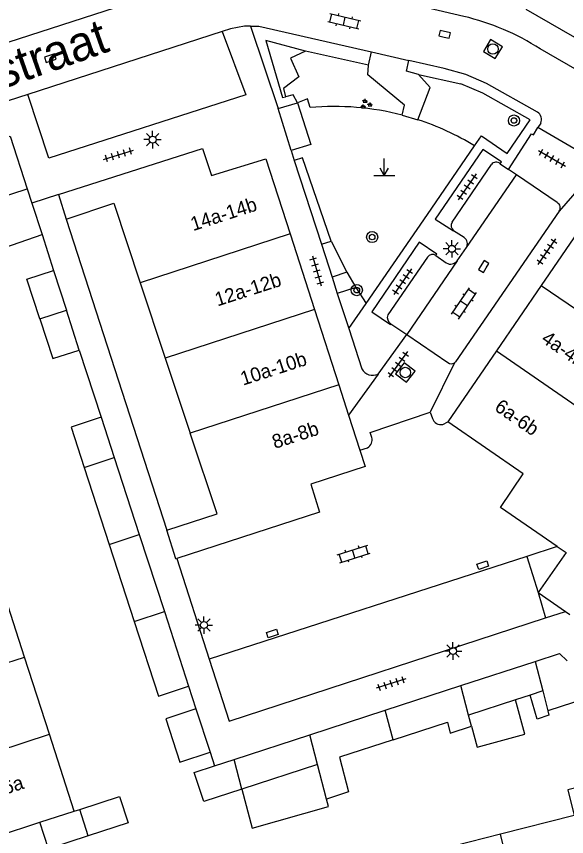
# Model space of a CAD drawing. Extents: x 132998 to 136004, y 396998 to 398512.
# Drawn here: x 134026 to 134065.5, y 397541.5 to 397600.3 of the extents above; entities that cross this region are included whole.
import ezdxf

# ---------------------------------------------------------------- set-up
doc = ezdxf.new("R2010")
doc.units = 0
for name, color, linetype in [('gg-afsc-erfafscheiding', 7, 'Continuous'), ('gg-anno-huisnummerreeks BGT', 7, 'Continuous'), ('gg-anno-openbare ruimte label', 7, 'Continuous'), ('gg-bbg-bijgebouw', 7, 'Continuous'), ('gg-bbg-gedigitaliseerde bebouwing', 7, 'Continuous'), ('gg-bbg-gedigitaliseerde bijgebouw', 7, 'Continuous'), ('gg-bbg-hoofdgebouw', 7, 'Continuous'), ('gg-bbg-luifel en loopbrug', 7, 'Continuous'), ('gg-bbg-tussenscheiding', 7, 'Continuous'), ('gg-knt-verharding', 7, 'Continuous'), ('gg-knt-verharding nz', 7, 'Continuous'), ('gt-grn-groengrens', 7, 'Continuous'), ('gt-grn-weggrens', 7, 'Continuous'), ('gt-symb-boom', 7, 'Continuous'), ('gt-symb-groenvak', 7, 'Continuous'), ('gt-symb-klinker verharding', 7, 'Continuous'), ('gt-symb-kolk', 7, 'Continuous'), ('gt-symb-kolk center center', 7, 'Continuous'), ('gt-symb-lichtmast', 7, 'Continuous'), ('gt-symb-markant object', 7, 'Continuous'), ('gt-symb-rioolschacht', 7, 'Continuous'), ('gt-symb-tegel verharding', 7, 'Continuous')]:
    doc.layers.add(name, color=color, linetype=linetype)

# ---------------------------------------------------------------- blocks, each defined once
blk = doc.blocks.new('gt0-KOLK')
at = {"layer": 'gt-symb-kolk'}
blk.add_lwpolyline([(0, 0), (0.375, 0), (0.375, 0.4), (-0.375, 0.4), (-0.375, 0), (0, 0)], dxfattribs=at)
blk = doc.blocks.new('gt0-KL1')
at = {"layer": 'gt-symb-klinker verharding'}
for p, q in [((-1.15, 0.3), (1.15, 0.3)), ((-1, -0.3), (-1, 0.3)), ((-0.5, 0.3), (-0.5, 0.45)), ((0, -0.3), (0, 0.3)), ((0.5, 0.3), (0.5, 0.45)), ((1, -0.3), (1, 0.3)), ((-1.15, -0.3), (1.15, -0.3)), ((-0.5, -0.45), (-0.5, -0.3)), ((0.5, -0.45), (0.5, -0.3))]:
    blk.add_line(p, q, dxfattribs=at)
blk = doc.blocks.new('gt0-GRVAK')
at = {"layer": 'gt-symb-groenvak'}
for p, q in [((-0.11, 0.189), (-0.228, 0.24)), ((-0.182, 0.153), (0.088, 0.153)), ((-0.091, 0.211), (-0.156, 0.322)), ((-0.047, 0.214), (-0.047, 0.393)), ((-0.004, 0.211), (0.061, 0.322)), ((0.015, 0.189), (0.133, 0.24)), ((0.262, -0.052), (0.197, 0.059)), ((0.305, -0.049), (0.305, 0.13)), ((0.349, -0.052), (0.414, 0.059)), ((-0.245, -0.228), (-0.363, -0.177)), ((-0.318, -0.264), (-0.047, -0.264)), ((-0.226, -0.206), (-0.291, -0.095)), ((-0.183, -0.203), (-0.183, -0.024)), ((-0.139, -0.206), (-0.074, -0.095)), ((-0.12, -0.228), (-0.002, -0.177)), ((0.243, -0.074), (0.125, -0.023)), ((0.17, -0.11), (0.441, -0.11)), ((0.368, -0.074), (0.486, -0.023))]:
    blk.add_line(p, q, dxfattribs=at)
blk = doc.blocks.new('gt0-TEG1')
at = {"layer": 'gt-symb-tegel verharding'}
for p, q in [((-1.125, 0), (1.125, 0)), ((-0.9, -0.25), (-0.9, 0.25)), ((-0.45, -0.25), (-0.45, 0.25)), ((0, -0.25), (0, 0.25)), ((0.45, -0.25), (0.45, 0.25)), ((0.9, -0.25), (0.9, 0.25))]:
    blk.add_line(p, q, dxfattribs=at)
blk = doc.blocks.new('gt0-BOOM')
at = {"layer": 'gt-symb-boom'}
for radius in [0.4, 0.2]:
    blk.add_circle((0, 0), radius, dxfattribs=at)
blk = doc.blocks.new('gt0-RS')
at = {"layer": 'gt-symb-rioolschacht'}
blk.add_lwpolyline([(-0.5, -0.5), (0.5, -0.5), (0.5, 0.5), (-0.5, 0.5)], close=True, dxfattribs=at)
blk.add_circle((0, 0), 0.375, dxfattribs=at)
blk = doc.blocks.new('gt0-LMAST')
at = {"layer": 'gt-symb-lichtmast'}
for p, q in [((-0.005, 0.246), (-0.005, 0.621)), ((-0.182, 0.173), (-0.447, 0.438)), ((0.172, 0.173), (0.437, 0.438)), ((-0.255, -0.004), (-0.63, -0.004)), ((-0.182, -0.181), (-0.447, -0.446)), ((-0.005, -0.254), (-0.005, -0.629)), ((0.437, -0.446), (0.172, -0.181)), ((0.245, -0.004), (0.62, -0.004))]:
    blk.add_line(p, q, dxfattribs=at)
blk.add_circle((-0.005, -0.004), 0.25, dxfattribs=at)
blk = doc.blocks.new('gt0-MARKOB')
at = {"layer": 'gt-symb-markant object'}
for p, q in [((0, 0), (0, 1.2)), ((-0.75, 0), (0.75, 0)), ((0, 0), (-0.3, 0.52)), ((0, 0), (0.3, 0.52))]:
    blk.add_line(p, q, dxfattribs=at)
blk = doc.blocks.new('gt0-KOLKCC')
at = {"layer": 'gt-symb-kolk center center'}
blk.add_lwpolyline([(-0.375, 0.2), (0.375, 0.2), (0.375, -0.2), (-0.375, -0.2)], close=True, dxfattribs=at)

msp = doc.modelspace()

# ---------------------------------------------------------------- linework, layer by layer
at = {"layer": 'gg-afsc-erfafscheiding'}
for p, q in [((134029.55, 397585.796), (134036.767, 397563.465)), ((134027.815, 397584.68), (134028.63, 397582.106)), ((134030.487, 397576.4), (134032.057, 397571.575)), ((134038.338, 397552.268), (134038.865, 397550.647)), ((134039.876, 397547.54), (134040.198, 397546.551))]:
    msp.add_line(p, q, dxfattribs=at)
at = {"layer": 'gg-bbg-bijgebouw'}
for p, q in [((134026.756, 397587.964), (134027.085, 397586.943)), ((134027.085, 397586.943), (134027.815, 397584.68))]:
    msp.add_line(p, q, dxfattribs=at)
at = {"layer": 'gg-bbg-gedigitaliseerde bebouwing'}
for p, q in [((134028.99, 397587.55), (134029.55, 397585.796)), ((134034.857, 397581.226), (134036.658, 397575.817)), ((134036.658, 397575.817), (134038.454, 397570.424)), ((134040.382, 397564.636), (134038.454, 397570.424)), ((134026.554, 397554.361), (134024.764, 397559.89)), ((134028.343, 397548.833), (134026.554, 397554.361)), ((134030.13, 397543.313), (134028.343, 397548.833)), ((134023.489, 397541.164), (134027.662, 397542.514)), ((134060.72, 397541.655), (134055.108, 397540.232))]:
    msp.add_line(p, q, dxfattribs=at)
for points in [[(134029.55, 397585.796), (134032.957, 397586.931), (134034.857, 397581.226)], [(134066.237, 397545.019), (134065.556, 397544.847), (134066.022, 397543), (134060.72, 397541.655)]]:
    msp.add_lwpolyline(points, dxfattribs=at)
at = {"layer": 'gg-bbg-gedigitaliseerde bijgebouw'}
for p, q in [((134028.63, 397582.106), (134029.559, 397579.253)), ((134030.487, 397576.4), (134029.559, 397579.253)), ((134032.057, 397571.575), (134033, 397568.676)), ((134033, 397568.676), (134034.797, 397563.153)), ((134030.839, 397567.973), (134032.636, 397562.45)), ((134034.797, 397563.153), (134036.595, 397557.625)), ((134032.636, 397562.45), (134034.434, 397556.922)), ((134036.595, 397557.625), (134038.338, 397552.268)), ((134057.887, 397552.317), (134063.231, 397554.059)), ((134052.46, 397550.548), (134057.887, 397552.317)), ((134062.864, 397551.64), (134061.82, 397551.3)), ((134063.767, 397551.935), (134062.864, 397551.64)), ((134063.767, 397551.935), (134064.127, 397550.508)), ((134067.944, 397551.752), (134064.127, 397550.508)), ((134061.82, 397551.3), (134058.442, 397550.199)), ((134038.865, 397550.647), (134039.876, 397547.54)), ((134047.034, 397548.779), (134052.46, 397550.548)), ((134058.652, 397549.398), (134058.442, 397550.199)), ((134041.606, 397547.01), (134047.034, 397548.779)), ((134040.198, 397546.551), (134041.606, 397547.01)), ((134047.589, 397546.661), (134042.16, 397544.891)), ((134048.239, 397544.174), (134047.589, 397546.661)), ((134030.13, 397543.313), (134030.516, 397543.439))]:
    msp.add_line(p, q, dxfattribs=at)
for points in [[(134021.439, 397586.243), (134022.376, 397582.805), (134027.815, 397584.68)], [(134027.657, 397578.634), (134026.729, 397581.487), (134028.63, 397582.106)], [(134027.657, 397578.634), (134028.585, 397575.782), (134030.487, 397576.4)], [(134032.057, 397571.575), (134029.896, 397570.872), (134030.839, 397567.973)], [(134034.434, 397556.922), (134036.177, 397551.565), (134038.338, 397552.268)], [(134063.231, 397554.059), (134064.964, 397554.624), (134065.507, 397554.101)], [(134038.865, 397550.647), (134036.704, 397549.944), (134037.715, 397546.837), (134039.876, 397547.54)], [(134053.015, 397548.43), (134056.918, 397549.702), (134057.128, 397548.901), (134058.652, 397549.398)], [(134053.015, 397548.43), (134049.177, 397547.179), (134049.827, 397544.691), (134048.239, 397544.174)], [(134042.16, 397544.891), (134039.426, 397544), (134038.748, 397546.078), (134040.198, 397546.551)], [(134030.516, 397543.439), (134033.369, 397544.367), (134033.987, 397542.465), (134031.134, 397541.537)], [(134031.134, 397541.537), (134028.281, 397540.608), (134027.662, 397542.514)]]:
    msp.add_lwpolyline(points, dxfattribs=at)
at = {"layer": 'gg-bbg-hoofdgebouw'}
for p, q in [((134067.593, 397597.93), (134062.57, 397600.83)), ((134045.63, 397584.727), (134047.38, 397579.302)), ((134063.663, 397581.038), (134060.437, 397576.336)), ((134047.38, 397579.302), (134049.125, 397573.892)), ((134060.437, 397576.336), (134056.94, 397571.24)), ((134049.125, 397573.892), (134049.821, 397571.735)), ((134049.821, 397571.735), (134050.633, 397569.218)), ((134036.767, 397563.465), (134040.382, 397564.636)), ((134037.41, 397561.41), (134036.767, 397563.465)), ((134037.41, 397561.41), (134037.494, 397561.437)), ((134063.44, 397559.01), (134065.396, 397557.634)), ((134065.396, 397557.634), (134065.7, 397557.42))]:
    msp.add_line(p, q, dxfattribs=at)
for points in [[(134015.72, 397588.61), (134025.533, 397591.757), (134026.756, 397587.964)], [(134028.99, 397587.55), (134039.34, 397590.85), (134039.98, 397588.92), (134043.89, 397590.12), (134045.63, 397584.727)], [(134068.72, 397587.05), (134067.48, 397585.31), (134066.89, 397585.74), (134063.663, 397581.038)], [(134064.808, 397562.301), (134060.73, 397565.1), (134062.35, 397567.52), (134056.94, 397571.24)], [(134050.633, 397569.218), (134051.01, 397568.05), (134047.12, 397566.77), (134047.73, 397564.76), (134037.494, 397561.437)], [(134064.808, 397562.301), (134065.45, 397561.86), (134063.44, 397559.01)]]:
    msp.add_lwpolyline(points, dxfattribs=at)
at = {"layer": 'gg-bbg-luifel en loopbrug'}
for points in [[(134064.127, 397550.508), (134064.208, 397550.187), (134063.362, 397549.911), (134062.864, 397551.64)], [(134058.652, 397549.398), (134059.05, 397547.907), (134062.481, 397548.823), (134061.82, 397551.3)], [(134042.16, 397544.891), (134042.893, 397542.09), (134048.378, 397543.643), (134048.239, 397544.174)]]:
    msp.add_lwpolyline(points, dxfattribs=at)
at = {"layer": 'gg-bbg-tussenscheiding'}
for p, q in [((134021.439, 397586.243), (134026.756, 397587.964)), ((134045.63, 397584.727), (134034.857, 397581.226)), ((134063.663, 397581.038), (134072.714, 397574.8)), ((134047.38, 397579.302), (134036.658, 397575.817)), ((134027.657, 397578.634), (134029.559, 397579.253)), ((134060.437, 397576.336), (134069.487, 397570.098)), ((134049.125, 397573.892), (134038.454, 397570.424)), ((134030.839, 397567.973), (134033, 397568.676)), ((134032.636, 397562.45), (134034.797, 397563.153)), ((134034.434, 397556.922), (134036.595, 397557.625)), ((134019.007, 397551.908), (134026.554, 397554.361)), ((134063.231, 397554.059), (134063.767, 397551.935)), ((134058.442, 397550.199), (134057.887, 397552.317)), ((134053.015, 397548.43), (134052.46, 397550.548)), ((134020.797, 397546.38), (134028.343, 397548.833)), ((134047.589, 397546.661), (134047.034, 397548.779)), ((134042.16, 397544.891), (134041.606, 397547.01)), ((134031.134, 397541.537), (134030.516, 397543.439)), ((134027.662, 397542.514), (134030.13, 397543.313)), ((134062.808, 397533.46), (134060.72, 397541.655))]:
    msp.add_line(p, q, dxfattribs=at)
at = {"layer": 'gg-knt-verharding'}
for p, q in [((134041.38, 397603.65), (134011.989, 397594.153)), ((134058.1, 397600.34), (134045.37, 397603.32)), ((134042.79, 397599.636), (134044.76, 397593.73)), ((134051.473, 397597.791), (134054.156, 397597.183)), ((134076.779, 397590.365), (134063.58, 397598.01)), ((134026.796, 397594.741), (134024.612, 397594.034)), ((134044.76, 397593.73), (134046.16, 397594.14)), ((134063.62, 397592.69), (134063.423, 397592.368)), ((134067.89, 397589.76), (134063.423, 397592.368)), ((134045.69, 397590.72), (134045.921, 397590.008)), ((134045.921, 397590.008), (134047.871, 397583.987)), ((134057.253, 397585.57), (134060.077, 397589.71)), ((134060.704, 397589.77), (134061.3, 397589.36)), ((134061.873, 397588.971), (134061.3, 397589.36)), ((134064.81, 397586.98), (134061.873, 397588.971)), ((134028.99, 397587.55), (134027.085, 397586.943)), ((134058.113, 397584.464), (134057.368, 397584.958)), ((134047.871, 397583.987), (134048.635, 397581.63)), ((134057.624, 397582.809), (134058.288, 397583.762)), ((134055.482, 397583.065), (134052.638, 397578.918)), ((134056.099, 397583.18), (134056.842, 397582.651)), ((134048.635, 397581.63), (134049.011, 397580.467)), ((134049.011, 397580.467), (134049.832, 397577.934)), ((134052.865, 397578.287), (134054.01, 397577.51)), ((134049.832, 397577.934), (134050.77, 397575.04)), ((134051.95, 397574.67), (134054.01, 397577.51)), ((134054.01, 397577.51), (134056.96, 397575.51)), ((134055.69, 397571.94), (134055.84, 397571.49)), ((134056.58, 397571.06), (134056.94, 397571.24)), ((134050.633, 397569.218), (134051.18, 397569.39)), ((134037.494, 397561.437), (134039.823, 397554.216)), ((134063.973, 397557.171), (134065.396, 397557.634)), ((134041.254, 397549.777), (134063.973, 397557.171)), ((134039.823, 397554.216), (134041.254, 397549.777))]:
    msp.add_line(p, q, dxfattribs=at)
for points in [[(134042.79, 397599.636), (134042.36, 397599.64), (134041.34, 397599.45), (134040.74, 397599.256)], [(134042.79, 397599.636), (134043.37, 397599.63), (134051.473, 397597.791)], [(134040.74, 397599.256), (134042.448, 397594.703), (134028.29, 397590.166), (134026.796, 397594.741)], [(134063.4, 397593.47), (134059.73, 397595.53), (134058.24, 397596.17), (134056.68, 397596.61), (134054.156, 397597.183)], [(134046.16, 397594.14), (134047.11, 397591.15), (134045.69, 397590.72)], [(134061.3, 397589.36), (134062.95, 397591.91), (134063.1, 397591.84), (134063.423, 397592.368)], [(134060.704, 397589.77), (134060.796, 397589.91), (134059.464, 397590.786), (134056.038, 397585.785), (134057.368, 397584.958)], [(134064.94, 397586.36), (134057.495, 397575.554), (134057.43, 397575.489)], [(134056.099, 397583.18), (134056.163, 397583.275), (134054.886, 397584.135), (134051.501, 397579.15), (134052.823, 397578.227), (134052.865, 397578.287)], [(134051.49, 397570.13), (134051.37, 397570.48), (134055.69, 397571.94)]]:
    msp.add_lwpolyline(points, dxfattribs=at)
for centre, radius, start, end in [((134054.099, 397583.321), 17.483, 57.16031, 76.771), ((134063.036, 397592.946), 0.638, 336.29059, 55.21176), ((134060.418, 397589.456), 0.425, 47.63725, 143.29516), ((134064.586, 397586.609), 0.433, 324.79647, 58.88768), ((134057.639, 397585.326), 0.456, 147.63308, 233.65145), ((134057.817, 397584.018), 0.535, 331.49867, 56.49699), ((134055.849, 397582.81), 0.447, 55.91284, 145.2031), ((134057.15, 397583.14), 0.578, 237.80014, 325.04508), ((134053.116, 397578.734), 0.512, 158.90951, 240.66252), ((134057.207, 397575.775), 0.363, 226.98229, 307.90107), ((134051.567, 397575.516), 0.928, 210.81965, 294.36175), ((134056.463, 397571.71), 0.661, 199.47956, 280.20032), ((134050.865, 397569.957), 0.649, 299.06724, 15.47329)]:
    msp.add_arc(centre, radius, start, end, dxfattribs=at)
at = {"layer": 'gg-knt-verharding nz'}
for p, q in [((134040.74, 397599.256), (134026.796, 397594.741)), ((134058.288, 397583.762), (134061.873, 397588.971)), ((134057.624, 397582.809), (134054.01, 397577.51)), ((134064.808, 397562.301), (134062.611, 397561.59)), ((134062.611, 397561.59), (134039.823, 397554.216))]:
    msp.add_line(p, q, dxfattribs=at)
at = {"layer": 'gt-grn-groengrens'}
for p, q in [((134051.26, 397596.85), (134046.734, 397597.843)), ((134051.26, 397596.85), (134051.473, 397597.791)), ((134054.855, 397596.182), (134057.893, 397595.493)), ((134053.667, 397593.257), (134054.787, 397592.93)), ((134055.496, 397586.125), (134058.872, 397591.052)), ((134051.075, 397579.732), (134055.496, 397586.125)), ((134047.871, 397583.987), (134048.566, 397584.213)), ((134048.566, 397584.213), (134049.706, 397581.977)), ((134049.706, 397581.977), (134048.635, 397581.63)), ((134049.706, 397581.977), (134050.333, 397580.895)), ((134050.333, 397580.895), (134049.011, 397580.467)), ((134050.333, 397580.895), (134051.075, 397579.732)), ((134049.832, 397577.934), (134051.075, 397579.732))]:
    msp.add_line(p, q, dxfattribs=at)
for points in [[(134046.734, 397597.843), (134043.885, 397598.604), (134045.072, 397594.521), (134045.293, 397594.574)], [(134046.734, 397597.843), (134045.654, 397597.347), (134046.254, 397596.008), (134045.149, 397595.171), (134045.293, 397594.574)], [(134054.855, 397596.182), (134053.982, 397596.414), (134054.156, 397597.183)], [(134053.667, 397593.257), (134053.831, 397593.96), (134051.208, 397596.149), (134051.26, 397596.85)], [(134054.787, 397592.93), (134055.681, 397595.231), (134054.855, 397596.182)], [(134058.872, 397591.052), (134059.357, 397591.761), (134061.207, 397590.494), (134062.862, 397592.909), (134059.454, 397594.822), (134057.893, 397595.493)], [(134046.16, 397594.14), (134045.841, 397594.707), (134045.293, 397594.574)], [(134047.067, 397593.794), (134046.876, 397594.428), (134046.16, 397594.14)], [(134048.566, 397584.213), (134046.514, 397590.2), (134045.921, 397590.008)]]:
    msp.add_lwpolyline(points, dxfattribs=at)
for centre, radius, start, end in [((134048.821, 397574.528), 19.346, 75.49405, 95.20286), ((134048.793, 397574.51), 19.37, 58.64593, 71.97468)]:
    msp.add_arc(centre, radius, start, end, dxfattribs=at)
at = {"layer": 'gt-grn-weggrens'}
for p, q in [((134045.69, 397590.72), (134044.76, 397593.73)), ((134067.89, 397589.76), (134064.94, 397586.36)), ((134057.43, 397575.489), (134055.69, 397571.94)), ((134051.95, 397574.67), (134049.821, 397571.735)), ((134062.611, 397561.59), (134063.44, 397559.01)), ((134063.44, 397559.01), (134063.973, 397557.171))]:
    msp.add_line(p, q, dxfattribs=at)

# ---------------------------------------------------------------- block references
at = {"layer": 'gt-symb-boom'}
for p in [(134061.695, 397592.869), (134051.516, 397584.504), (134050.412, 397580.698)]:
    msp.add_blockref('gt0-BOOM', p, dxfattribs=at)
at = {"layer": 'gt-symb-groenvak'}
msp.add_blockref('gt0-GRVAK', (134051.059, 397594.043), dxfattribs=at)
at = {"layer": 'gt-symb-klinker verharding'}
for p, rotation in [((134049.519, 397599.995), -13.243802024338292), ((134058.116, 397579.747), 56.007960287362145), ((134050.19, 397561.766), 17.583097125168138)]:
    msp.add_blockref('gt0-KL1', p, dxfattribs=dict(at, rotation=rotation))
at = {"layer": 'gt-symb-kolk'}
for p, rotation in [((134056.679, 397598.855), -13.243802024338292), ((134028.34, 397597.537), -162.54344186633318), ((134059.697, 397582.287), 58.99693247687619)]:
    msp.add_blockref('gt0-KOLK', p, dxfattribs=dict(at, rotation=rotation))
at = {"layer": 'gt-symb-kolk center center'}
for p, rotation in [((134059.459, 397560.96), 19.26841497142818), ((134044.346, 397556.059), -161.09393900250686)]:
    msp.add_blockref('gt0-KOLKCC', p, dxfattribs=dict(at, rotation=rotation))
at = {"layer": 'gt-symb-lichtmast'}
for p in [(134035.758, 397591.499), (134057.25, 397583.666), (134039.443, 397556.665), (134057.325, 397554.806)]:
    msp.add_blockref('gt0-LMAST', p, dxfattribs=at)
at = {"layer": 'gt-symb-markant object'}
msp.add_blockref('gt0-MARKOB', (134052.386, 397588.934), dxfattribs=at)
at = {"layer": 'gt-symb-rioolschacht'}
for p, rotation in [((134060.188, 397597.999), -31.337205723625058), ((134053.897, 397574.788), 51.90391463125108)]:
    msp.add_blockref('gt0-RS', p, dxfattribs=dict(at, rotation=rotation))
at = {"layer": 'gt-symb-tegel verharding'}
for p, rotation in [((134033.299, 397590.403), 17.27542027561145), ((134064.432, 397590.15), -30.25643716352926), ((134058.337, 397588.108), -124.61180636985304), ((134064.069, 397583.454), 55.547516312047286), ((134047.545, 397582.084), -73.55871950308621), ((134053.703, 397581.307), -124.61180636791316), ((134053.386, 397575.372), -125.96415629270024), ((134052.869, 397552.47), -162.23567662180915)]:
    msp.add_blockref('gt0-TEG1', p, dxfattribs=dict(at, rotation=rotation))

# ---------------------------------------------------------------- texts
at = {"layer": 'gg-anno-huisnummerreeks BGT'}
for s, rotation, p in [('14a-14b', 17.9, (134038.667, 397584.931)), ('12a-12b', 17.9, (134040.412, 397579.522)), ('4a-4b', 325.5, (134063.593, 397577.023)), ('10a-10b', 17.9, (134042.245, 397573.84)), ('6a-6b', 325.5, (134060.231, 397572.125)), ('8a-8b', 17.9, (134044.525, 397569.301)), ('46a', 17.9, (134024.462, 397544.26))]:
    msp.add_text(s, height=1, rotation=rotation, dxfattribs=at).set_placement(p)
at = {"layer": 'gg-anno-openbare ruimte label'}
msp.add_text('Broerestraat', height=2.5, rotation=19.4, dxfattribs=at).set_placement((134015.415, 397591.76))

doc.saveas('drawing.dxf')
